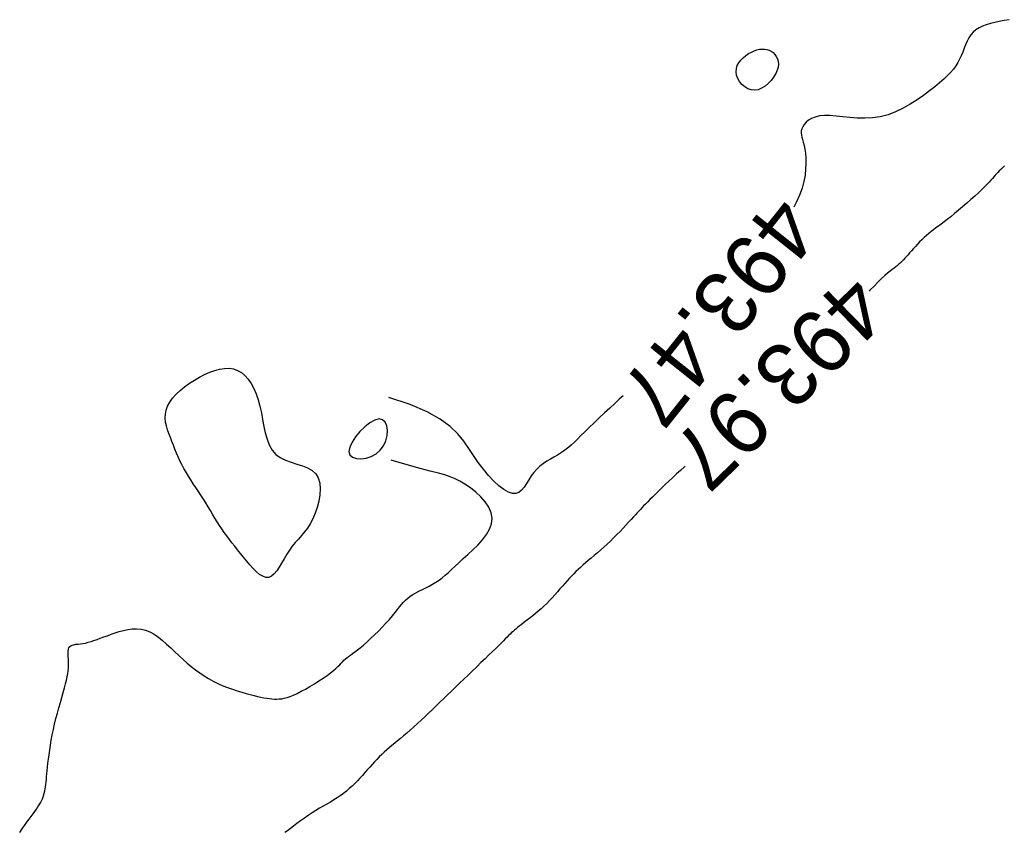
# Model space of a CAD drawing. Header units: millimetres. Extents: x 32690613 to 32693367, y 5343692 to 5344708.
# Tile 486 of 656: x 32692224 to 32692240, y 5344300 to 5344313. Entities that reach past the tile are written whole.
import ezdxf
from ezdxf.enums import TextEntityAlignment as Align

# ---------------------------------------------------------------- set-up
doc = ezdxf.new("R2010")
doc.units = ezdxf.units.MM
doc.header["$LTSCALE"] = 20
doc.layers.add('02-DGM_HL_493.50', color=112, linetype='Continuous')
doc.layers.add('02-DGM_HL_494.00', color=122, linetype='Continuous')

msp = doc.modelspace()

# ---------------------------------------------------------------- linework, layer by layer
at = {"layer": '02-DGM_HL_493.50', "elevation": 493.5, "flags": 128}
for points in [[(32692239.844, 5344312.583), (32692239.764, 5344312.568), (32692239.687, 5344312.553), (32692239.614, 5344312.537), (32692239.545, 5344312.521), (32692239.48, 5344312.502), (32692239.42, 5344312.48), (32692239.365, 5344312.454), (32692239.315, 5344312.423), (32692239.272, 5344312.386), (32692239.235, 5344312.343), (32692239.203, 5344312.294), (32692239.175, 5344312.241), (32692239.15, 5344312.185), (32692239.127, 5344312.127), (32692239.104, 5344312.068), (32692239.081, 5344312.009), (32692239.055, 5344311.953), (32692239.026, 5344311.899), (32692238.994, 5344311.847), (32692238.956, 5344311.796), (32692238.912, 5344311.744), (32692238.861, 5344311.692), (32692238.803, 5344311.636), (32692238.737, 5344311.578), (32692238.661, 5344311.515), (32692238.575, 5344311.447), (32692238.48, 5344311.376), (32692238.378, 5344311.304), (32692238.269, 5344311.235), (32692238.154, 5344311.171), (32692238.035, 5344311.115), (32692237.914, 5344311.069), (32692237.79, 5344311.036), (32692237.666, 5344311.018), (32692237.543, 5344311.012), (32692237.421, 5344311.015), (32692237.304, 5344311.024), (32692237.192, 5344311.036), (32692237.086, 5344311.048), (32692236.988, 5344311.056), (32692236.9, 5344311.057), (32692236.822, 5344311.049), (32692236.754, 5344311.032), (32692236.697, 5344311.009), (32692236.648, 5344310.98), (32692236.609, 5344310.948), (32692236.579, 5344310.913), (32692236.556, 5344310.877), (32692236.541, 5344310.843), (32692236.533, 5344310.81), (32692236.532, 5344310.778), (32692236.535, 5344310.745), (32692236.542, 5344310.711), (32692236.552, 5344310.672), (32692236.564, 5344310.629), (32692236.576, 5344310.58), (32692236.587, 5344310.522), (32692236.597, 5344310.455), (32692236.603, 5344310.38), (32692236.606, 5344310.296), (32692236.602, 5344310.206), (32692236.592, 5344310.108), (32692236.573, 5344310.005), (32692236.544, 5344309.897), (32692236.505, 5344309.785), (32692236.453, 5344309.669), (32692236.416, 5344309.597)], [(32692233.692, 5344306.59), (32692233.633, 5344306.536), (32692233.559, 5344306.468), (32692233.48, 5344306.394), (32692233.397, 5344306.316), (32692233.314, 5344306.237), (32692233.232, 5344306.159), (32692233.155, 5344306.084), (32692233.084, 5344306.015), (32692233.021, 5344305.954), (32692232.966, 5344305.9), (32692232.917, 5344305.852), (32692232.872, 5344305.81), (32692232.829, 5344305.772), (32692232.787, 5344305.737), (32692232.743, 5344305.704), (32692232.697, 5344305.674), (32692232.646, 5344305.643), (32692232.592, 5344305.612), (32692232.536, 5344305.58), (32692232.48, 5344305.546), (32692232.423, 5344305.509), (32692232.369, 5344305.467), (32692232.317, 5344305.421), (32692232.27, 5344305.369), (32692232.228, 5344305.311), (32692232.189, 5344305.25), (32692232.152, 5344305.189), (32692232.115, 5344305.133), (32692232.076, 5344305.086), (32692232.034, 5344305.05), (32692231.985, 5344305.03), (32692231.93, 5344305.03), (32692231.865, 5344305.052), (32692231.793, 5344305.094), (32692231.715, 5344305.155), (32692231.634, 5344305.23), (32692231.55, 5344305.319), (32692231.467, 5344305.418), (32692231.386, 5344305.524), (32692231.308, 5344305.636), (32692231.235, 5344305.75), (32692231.156, 5344305.866), (32692231.061, 5344305.984), (32692230.938, 5344306.101), (32692230.778, 5344306.218), (32692230.569, 5344306.334), (32692230.299, 5344306.448), (32692229.959, 5344306.56)], [(32692224.079, 5344299.63), (32692224.119, 5344299.686), (32692224.158, 5344299.74), (32692224.195, 5344299.792), (32692224.23, 5344299.839), (32692224.262, 5344299.884), (32692224.293, 5344299.925), (32692224.321, 5344299.964), (32692224.347, 5344300.001), (32692224.371, 5344300.036), (32692224.392, 5344300.069), (32692224.411, 5344300.101), (32692224.427, 5344300.133), (32692224.441, 5344300.164), (32692224.453, 5344300.195), (32692224.463, 5344300.227), (32692224.472, 5344300.258), (32692224.479, 5344300.291), (32692224.485, 5344300.324), (32692224.491, 5344300.359), (32692224.496, 5344300.395), (32692224.5, 5344300.434), (32692224.504, 5344300.475), (32692224.508, 5344300.519), (32692224.513, 5344300.566), (32692224.518, 5344300.617), (32692224.524, 5344300.672), (32692224.53, 5344300.733), (32692224.538, 5344300.798), (32692224.547, 5344300.868), (32692224.558, 5344300.942), (32692224.57, 5344301.02), (32692224.583, 5344301.101), (32692224.599, 5344301.184), (32692224.616, 5344301.27), (32692224.636, 5344301.356), (32692224.657, 5344301.444), (32692224.68, 5344301.531), (32692224.703, 5344301.617), (32692224.727, 5344301.701), (32692224.75, 5344301.783), (32692224.772, 5344301.86), (32692224.792, 5344301.932), (32692224.81, 5344301.999), (32692224.824, 5344302.058), (32692224.836, 5344302.112), (32692224.845, 5344302.161), (32692224.851, 5344302.206), (32692224.855, 5344302.247), (32692224.857, 5344302.285), (32692224.858, 5344302.322), (32692224.857, 5344302.358), (32692224.855, 5344302.393), (32692224.853, 5344302.428), (32692224.851, 5344302.462), (32692224.851, 5344302.494), (32692224.853, 5344302.523), (32692224.857, 5344302.55), (32692224.865, 5344302.572), (32692224.878, 5344302.591), (32692224.895, 5344302.605), (32692224.918, 5344302.615), (32692224.944, 5344302.622), (32692224.975, 5344302.628), (32692225.009, 5344302.632), (32692225.046, 5344302.637), (32692225.085, 5344302.642), (32692225.127, 5344302.649), (32692225.17, 5344302.66), (32692225.216, 5344302.673), (32692225.263, 5344302.688), (32692225.312, 5344302.705), (32692225.364, 5344302.724), (32692225.419, 5344302.745), (32692225.476, 5344302.766), (32692225.536, 5344302.788), (32692225.599, 5344302.811), (32692225.665, 5344302.832), (32692225.733, 5344302.851), (32692225.802, 5344302.866), (32692225.872, 5344302.875), (32692225.943, 5344302.877), (32692226.014, 5344302.87), (32692226.084, 5344302.854), (32692226.153, 5344302.826), (32692226.221, 5344302.788), (32692226.289, 5344302.742), (32692226.355, 5344302.689), (32692226.421, 5344302.632), (32692226.487, 5344302.571), (32692226.552, 5344302.509), (32692226.617, 5344302.448), (32692226.682, 5344302.388), (32692226.747, 5344302.33), (32692226.813, 5344302.275), (32692226.879, 5344302.222), (32692226.947, 5344302.172), (32692227.017, 5344302.125), (32692227.088, 5344302.081), (32692227.161, 5344302.04), (32692227.237, 5344302.003), (32692227.314, 5344301.969), (32692227.391, 5344301.939), (32692227.468, 5344301.911), (32692227.544, 5344301.887), (32692227.617, 5344301.864), (32692227.687, 5344301.845), (32692227.753, 5344301.827), (32692227.814, 5344301.811), (32692227.87, 5344301.798), (32692227.921, 5344301.786), (32692227.97, 5344301.776), (32692228.015, 5344301.768), (32692228.057, 5344301.762), (32692228.098, 5344301.758), (32692228.137, 5344301.755), (32692228.176, 5344301.755), (32692228.214, 5344301.757), (32692228.254, 5344301.761), (32692228.295, 5344301.77), (32692228.34, 5344301.782), (32692228.388, 5344301.798), (32692228.441, 5344301.819), (32692228.499, 5344301.846), (32692228.563, 5344301.879), (32692228.632, 5344301.916), (32692228.703, 5344301.957), (32692228.775, 5344302), (32692228.846, 5344302.045), (32692228.914, 5344302.089), (32692228.976, 5344302.132), (32692229.031, 5344302.172), (32692229.078, 5344302.209), (32692229.117, 5344302.243), (32692229.15, 5344302.274), (32692229.178, 5344302.302), (32692229.202, 5344302.328), (32692229.224, 5344302.351), (32692229.246, 5344302.374), (32692229.268, 5344302.395), (32692229.293, 5344302.415), (32692229.32, 5344302.435), (32692229.35, 5344302.457), (32692229.383, 5344302.48), (32692229.42, 5344302.507), (32692229.461, 5344302.538), (32692229.506, 5344302.574), (32692229.556, 5344302.616), (32692229.612, 5344302.665), (32692229.671, 5344302.719), (32692229.732, 5344302.778), (32692229.794, 5344302.84), (32692229.855, 5344302.902), (32692229.914, 5344302.964), (32692229.969, 5344303.024), (32692230.018, 5344303.081), (32692230.062, 5344303.133), (32692230.099, 5344303.181), (32692230.133, 5344303.224), (32692230.164, 5344303.264), (32692230.195, 5344303.3), (32692230.227, 5344303.334), (32692230.261, 5344303.365), (32692230.299, 5344303.394), (32692230.342, 5344303.422), (32692230.39, 5344303.449), (32692230.441, 5344303.475), (32692230.495, 5344303.501), (32692230.55, 5344303.528), (32692230.605, 5344303.556), (32692230.659, 5344303.585), (32692230.712, 5344303.617), (32692230.762, 5344303.651), (32692230.811, 5344303.688), (32692230.859, 5344303.728), (32692230.909, 5344303.772), (32692230.961, 5344303.821), (32692231.018, 5344303.873), (32692231.079, 5344303.931), (32692231.147, 5344303.994), (32692231.222, 5344304.062), (32692231.301, 5344304.134), (32692231.379, 5344304.211), (32692231.452, 5344304.292), (32692231.516, 5344304.376), (32692231.566, 5344304.461), (32692231.597, 5344304.549), (32692231.607, 5344304.637), (32692231.59, 5344304.725), (32692231.552, 5344304.812), (32692231.495, 5344304.897), (32692231.425, 5344304.977), (32692231.345, 5344305.052), (32692231.26, 5344305.12), (32692231.174, 5344305.179), (32692231.092, 5344305.228), (32692231.016, 5344305.267), (32692230.939, 5344305.299), (32692230.854, 5344305.327), (32692230.751, 5344305.356), (32692230.622, 5344305.39), (32692230.46, 5344305.432), (32692230.254, 5344305.488), (32692229.998, 5344305.561)]]:
    msp.add_lwpolyline(points, dxfattribs=at)
for points in [[(32692235.789, 5344311.458), (32692235.733, 5344311.463), (32692235.68, 5344311.482), (32692235.631, 5344311.512), (32692235.587, 5344311.551), (32692235.55, 5344311.597), (32692235.521, 5344311.647), (32692235.502, 5344311.7), (32692235.494, 5344311.752), (32692235.498, 5344311.803), (32692235.513, 5344311.852), (32692235.537, 5344311.897), (32692235.568, 5344311.94), (32692235.606, 5344311.978), (32692235.648, 5344312.013), (32692235.692, 5344312.043), (32692235.737, 5344312.068), (32692235.782, 5344312.088), (32692235.825, 5344312.102), (32692235.867, 5344312.112), (32692235.908, 5344312.116), (32692235.948, 5344312.115), (32692235.985, 5344312.109), (32692236.02, 5344312.097), (32692236.054, 5344312.08), (32692236.084, 5344312.058), (32692236.112, 5344312.031), (32692236.134, 5344311.999), (32692236.152, 5344311.962), (32692236.163, 5344311.922), (32692236.167, 5344311.877), (32692236.163, 5344311.829), (32692236.149, 5344311.778), (32692236.125, 5344311.724), (32692236.092, 5344311.669), (32692236.052, 5344311.616), (32692236.006, 5344311.567), (32692235.955, 5344311.525), (32692235.901, 5344311.491), (32692235.845, 5344311.468)], [(32692228.048, 5344303.695), (32692228.001, 5344303.695), (32692227.953, 5344303.712), (32692227.902, 5344303.742), (32692227.851, 5344303.785), (32692227.799, 5344303.836), (32692227.747, 5344303.894), (32692227.696, 5344303.954), (32692227.646, 5344304.016), (32692227.597, 5344304.075), (32692227.551, 5344304.133), (32692227.505, 5344304.19), (32692227.462, 5344304.245), (32692227.42, 5344304.3), (32692227.379, 5344304.355), (32692227.339, 5344304.411), (32692227.3, 5344304.467), (32692227.263, 5344304.524), (32692227.226, 5344304.582), (32692227.19, 5344304.641), (32692227.154, 5344304.701), (32692227.118, 5344304.761), (32692227.081, 5344304.822), (32692227.044, 5344304.883), (32692227.006, 5344304.944), (32692226.966, 5344305.005), (32692226.926, 5344305.066), (32692226.886, 5344305.127), (32692226.845, 5344305.188), (32692226.805, 5344305.249), (32692226.767, 5344305.31), (32692226.73, 5344305.371), (32692226.695, 5344305.432), (32692226.662, 5344305.493), (32692226.632, 5344305.555), (32692226.604, 5344305.616), (32692226.578, 5344305.677), (32692226.552, 5344305.739), (32692226.528, 5344305.801), (32692226.504, 5344305.862), (32692226.481, 5344305.924), (32692226.458, 5344305.986), (32692226.437, 5344306.047), (32692226.419, 5344306.109), (32692226.405, 5344306.171), (32692226.399, 5344306.233), (32692226.4, 5344306.296), (32692226.411, 5344306.359), (32692226.434, 5344306.422), (32692226.469, 5344306.486), (32692226.515, 5344306.55), (32692226.571, 5344306.613), (32692226.636, 5344306.674), (32692226.707, 5344306.732), (32692226.783, 5344306.788), (32692226.863, 5344306.84), (32692226.944, 5344306.887), (32692227.025, 5344306.929), (32692227.107, 5344306.965), (32692227.187, 5344306.994), (32692227.265, 5344307.014), (32692227.342, 5344307.026), (32692227.415, 5344307.027), (32692227.485, 5344307.017), (32692227.551, 5344306.994), (32692227.613, 5344306.959), (32692227.669, 5344306.912), (32692227.721, 5344306.853), (32692227.768, 5344306.784), (32692227.81, 5344306.706), (32692227.847, 5344306.619), (32692227.88, 5344306.525), (32692227.907, 5344306.424), (32692227.93, 5344306.319), (32692227.95, 5344306.211), (32692227.97, 5344306.102), (32692227.993, 5344305.997), (32692228.021, 5344305.897), (32692228.056, 5344305.805), (32692228.102, 5344305.724), (32692228.159, 5344305.656), (32692228.231, 5344305.603), (32692228.314, 5344305.563), (32692228.403, 5344305.531), (32692228.494, 5344305.502), (32692228.583, 5344305.474), (32692228.666, 5344305.441), (32692228.739, 5344305.4), (32692228.797, 5344305.347), (32692228.837, 5344305.279), (32692228.86, 5344305.198), (32692228.868, 5344305.107), (32692228.863, 5344305.01), (32692228.847, 5344304.91), (32692228.821, 5344304.811), (32692228.788, 5344304.716), (32692228.75, 5344304.628), (32692228.708, 5344304.55), (32692228.663, 5344304.481), (32692228.616, 5344304.419), (32692228.568, 5344304.36), (32692228.519, 5344304.305), (32692228.47, 5344304.249), (32692228.423, 5344304.191), (32692228.378, 5344304.13), (32692228.334, 5344304.063), (32692228.293, 5344303.993), (32692228.253, 5344303.924), (32692228.213, 5344303.858), (32692228.174, 5344303.799), (32692228.134, 5344303.75), (32692228.092, 5344303.714)], [(32692229.825, 5344305.721), (32692229.877, 5344305.792), (32692229.913, 5344305.873), (32692229.933, 5344305.957), (32692229.938, 5344306.038), (32692229.927, 5344306.111), (32692229.901, 5344306.17), (32692229.861, 5344306.208), (32692229.805, 5344306.221), (32692229.737, 5344306.203), (32692229.659, 5344306.16), (32692229.579, 5344306.097), (32692229.5, 5344306.021), (32692229.43, 5344305.937), (32692229.374, 5344305.852), (32692229.337, 5344305.771), (32692229.325, 5344305.701), (32692229.342, 5344305.647), (32692229.384, 5344305.61), (32692229.444, 5344305.589), (32692229.517, 5344305.584), (32692229.598, 5344305.595), (32692229.68, 5344305.621), (32692229.758, 5344305.664)]]:
    msp.add_lwpolyline(points, close=True, dxfattribs=at)
at = {"layer": '02-DGM_HL_494.00', "elevation": 494, "flags": 128}
for points in [[(32692239.769, 5344310.254), (32692239.738, 5344310.223), (32692239.71, 5344310.196), (32692239.685, 5344310.172), (32692239.662, 5344310.149), (32692239.641, 5344310.127), (32692239.621, 5344310.104), (32692239.6, 5344310.08), (32692239.577, 5344310.054), (32692239.553, 5344310.026), (32692239.524, 5344309.994), (32692239.491, 5344309.959), (32692239.453, 5344309.92), (32692239.408, 5344309.876), (32692239.356, 5344309.826), (32692239.298, 5344309.773), (32692239.235, 5344309.716), (32692239.169, 5344309.659), (32692239.103, 5344309.601), (32692239.037, 5344309.545), (32692238.973, 5344309.492), (32692238.913, 5344309.443), (32692238.857, 5344309.4), (32692238.807, 5344309.361), (32692238.76, 5344309.326), (32692238.717, 5344309.294), (32692238.676, 5344309.264), (32692238.638, 5344309.235), (32692238.6, 5344309.206), (32692238.563, 5344309.176), (32692238.527, 5344309.144), (32692238.49, 5344309.11), (32692238.454, 5344309.076), (32692238.418, 5344309.041), (32692238.384, 5344309.005), (32692238.35, 5344308.97), (32692238.318, 5344308.935), (32692238.288, 5344308.902), (32692238.259, 5344308.869), (32692238.233, 5344308.838), (32692238.207, 5344308.809), (32692238.183, 5344308.781), (32692238.159, 5344308.755), (32692238.135, 5344308.73), (32692238.112, 5344308.707), (32692238.089, 5344308.686), (32692238.064, 5344308.666), (32692238.039, 5344308.646), (32692238.011, 5344308.625), (32692237.981, 5344308.602), (32692237.946, 5344308.575), (32692237.907, 5344308.543), (32692237.862, 5344308.504), (32692237.812, 5344308.457), (32692237.754, 5344308.401), (32692237.692, 5344308.338), (32692237.627, 5344308.27), (32692237.616, 5344308.259)], [(32692234.681, 5344305.469), (32692234.67, 5344305.459), (32692234.607, 5344305.401), (32692234.545, 5344305.343), (32692234.484, 5344305.286), (32692234.424, 5344305.229), (32692234.366, 5344305.174), (32692234.311, 5344305.121), (32692234.258, 5344305.069), (32692234.208, 5344305.021), (32692234.162, 5344304.976), (32692234.119, 5344304.934), (32692234.082, 5344304.896), (32692234.049, 5344304.863), (32692234.019, 5344304.833), (32692233.993, 5344304.806), (32692233.968, 5344304.779), (32692233.943, 5344304.752), (32692233.917, 5344304.724), (32692233.889, 5344304.693), (32692233.857, 5344304.659), (32692233.822, 5344304.619), (32692233.782, 5344304.576), (32692233.739, 5344304.528), (32692233.693, 5344304.479), (32692233.645, 5344304.428), (32692233.595, 5344304.376), (32692233.543, 5344304.324), (32692233.491, 5344304.273), (32692233.439, 5344304.223), (32692233.386, 5344304.176), (32692233.334, 5344304.13), (32692233.283, 5344304.085), (32692233.233, 5344304.043), (32692233.185, 5344304.002), (32692233.139, 5344303.963), (32692233.095, 5344303.926), (32692233.054, 5344303.89), (32692233.015, 5344303.855), (32692232.978, 5344303.821), (32692232.942, 5344303.787), (32692232.907, 5344303.753), (32692232.873, 5344303.717), (32692232.838, 5344303.68), (32692232.802, 5344303.641), (32692232.766, 5344303.599), (32692232.728, 5344303.555), (32692232.688, 5344303.51), (32692232.648, 5344303.463), (32692232.607, 5344303.417), (32692232.564, 5344303.37), (32692232.521, 5344303.324), (32692232.477, 5344303.279), (32692232.432, 5344303.236), (32692232.386, 5344303.194), (32692232.341, 5344303.155), (32692232.297, 5344303.118), (32692232.253, 5344303.083), (32692232.211, 5344303.05), (32692232.171, 5344303.019), (32692232.134, 5344302.99), (32692232.1, 5344302.964), (32692232.069, 5344302.94), (32692232.04, 5344302.917), (32692232.013, 5344302.896), (32692231.988, 5344302.875), (32692231.963, 5344302.855), (32692231.94, 5344302.835), (32692231.917, 5344302.814), (32692231.894, 5344302.792), (32692231.87, 5344302.769), (32692231.845, 5344302.744), (32692231.817, 5344302.716), (32692231.786, 5344302.685), (32692231.751, 5344302.649), (32692231.711, 5344302.61), (32692231.665, 5344302.564), (32692231.613, 5344302.514), (32692231.556, 5344302.458), (32692231.494, 5344302.399), (32692231.429, 5344302.336), (32692231.361, 5344302.271), (32692231.292, 5344302.205), (32692231.223, 5344302.139), (32692231.155, 5344302.073), (32692231.088, 5344302.009), (32692231.023, 5344301.946), (32692230.96, 5344301.884), (32692230.897, 5344301.823), (32692230.835, 5344301.763), (32692230.774, 5344301.704), (32692230.714, 5344301.646), (32692230.654, 5344301.588), (32692230.593, 5344301.53), (32692230.533, 5344301.474), (32692230.474, 5344301.418), (32692230.415, 5344301.364), (32692230.358, 5344301.312), (32692230.302, 5344301.262), (32692230.248, 5344301.214), (32692230.196, 5344301.169), (32692230.147, 5344301.128), (32692230.099, 5344301.088), (32692230.054, 5344301.051), (32692230.01, 5344301.015), (32692229.968, 5344300.98), (32692229.927, 5344300.945), (32692229.887, 5344300.909), (32692229.847, 5344300.873), (32692229.809, 5344300.835), (32692229.77, 5344300.795), (32692229.732, 5344300.754), (32692229.695, 5344300.713), (32692229.657, 5344300.67), (32692229.618, 5344300.627), (32692229.58, 5344300.584), (32692229.54, 5344300.54), (32692229.5, 5344300.497), (32692229.459, 5344300.453), (32692229.417, 5344300.411), (32692229.374, 5344300.369), (32692229.33, 5344300.328), (32692229.284, 5344300.289), (32692229.236, 5344300.251), (32692229.187, 5344300.214), (32692229.136, 5344300.18), (32692229.083, 5344300.147), (32692229.029, 5344300.115), (32692228.973, 5344300.083), (32692228.916, 5344300.05), (32692228.858, 5344300.017), (32692228.798, 5344299.981), (32692228.738, 5344299.943), (32692228.676, 5344299.902), (32692228.615, 5344299.859), (32692228.555, 5344299.816), (32692228.497, 5344299.773), (32692228.442, 5344299.731), (32692228.392, 5344299.693), (32692228.346, 5344299.658), (32692228.306, 5344299.628)]]:
    msp.add_lwpolyline(points, dxfattribs=at)

# ---------------------------------------------------------------- texts
at = {"layer": '02-DGM_HL_493.50'}
msp.add_text('493.47', height=1, rotation=231.4838, dxfattribs=at).set_placement((32692235.225, 5344307.929, 493.5), align=Align.MIDDLE)
at = {"layer": '02-DGM_HL_494.00'}
msp.add_text('493.97', height=1, rotation=224.2992, dxfattribs=at).set_placement((32692236.18, 5344306.8, 494), align=Align.MIDDLE)

doc.saveas('drawing.dxf')
